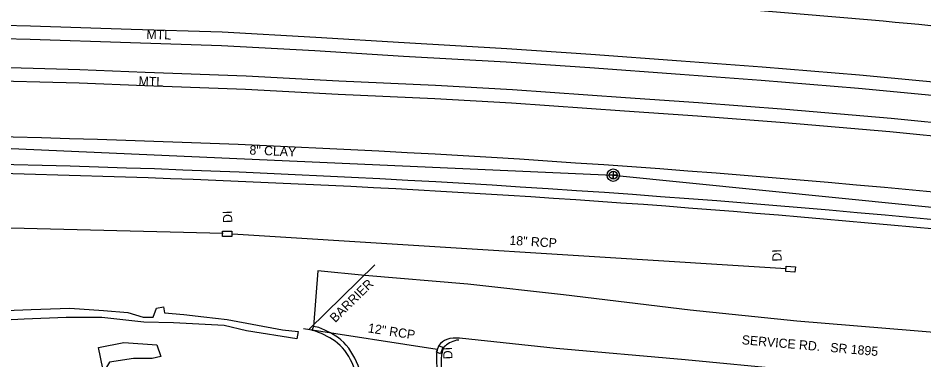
# Model space of a CAD drawing. Extents: x 1627482 to 1629573, y 760826 to 766301.
# Drawn here: x 1628874.3 to 1629268.1, y 761187.5 to 761336.2 of the extents above; entities that cross this region are included whole.
import ezdxf

# ---------------------------------------------------------------- set-up
doc = ezdxf.new("R2010")
doc.units = 0
for name, color, linetype in [('Exist Guardrail', 7, 'Continuous'), ('Exist Guardrail Text', 7, 'Continuous'), ('Exist Other Culture Area Outline', 7, 'Continuous'), ('Exist Roads Curbs', 7, 'Continuous'), ('Exist Roads EOP', 7, 'Continuous'), ('Exist Roads EOP Text', 7, 'Continuous'), ('Exist Roads EOT', 7, 'Continuous'), ('Exist Structure Minor Drop Inlet', 7, 'Continuous'), ('Exist Structure Minor Drop Inlet Text', 7, 'Continuous'), ('Exist Structure Minor Pipes RCP 12 Inch', 7, 'Continuous'), ('Exist Structure Minor Pipes RCP 12 Inch Text', 7, 'Continuous'), ('Exist Structure Minor Pipes RCP 18 Inch', 7, 'Continuous'), ('Exist Structure Minor Pipes RCP 18 Inch Text', 7, 'Continuous'), ('Exist Structure Minor Pipes RCP 36 Inch', 7, 'Continuous'), ('Exist Utilities Sanitary Sewer Manhole CELL', 7, 'Continuous'), ('Exist Utilities Sanitary Sewer UG Line', 7, 'Continuous'), ('Exist Utilities Sanitary Sewer UG Line Text', 7, 'Continuous'), ('Exist Vegetation Woods Line', 7, 'Continuous')]:
    doc.layers.add(name, color=color, linetype=linetype)

msp = doc.modelspace()

# ---------------------------------------------------------------- linework, layer by layer
at = {"layer": 'Exist Guardrail'}
for points in [[(1629359.43, 761293.93), (1629359.05, 761293.97), (1629317.19, 761298.32), (1629280.87, 761301.64), (1629239.58, 761305.55), (1629197.36, 761308.97), (1629162.06, 761311.62), (1629122.83, 761314.48), (1629086.39, 761317), (1629041.77, 761319.51), (1629003.33, 761321.93), (1628962.65, 761324.17), (1628923.18, 761325.36), (1628879.49, 761326.87), (1628843.22, 761327.75), (1628801.78, 761328.52), (1628781.08, 761328.69)], [(1628780.98, 761315.82), (1628808.59, 761315.63), (1628855.15, 761315.09), (1628901.03, 761313.84), (1628929.53, 761312.71), (1628973.42, 761311.13), (1629013.69, 761308.95), (1629055.8, 761306.98), (1629089.19, 761305.1), (1629138.38, 761301.64), (1629170.05, 761299.52), (1629207.99, 761296.56), (1629253.83, 761292.59), (1629285.95, 761289.4), (1629326.19, 761285.41), (1629359.76, 761281.82)], [(1629000.87, 761200.8), (1629029.35, 761228.78)]]:
    msp.add_lwpolyline(points, dxfattribs=at)
at = {"layer": 'Exist Other Culture Area Outline'}
for points in [[(1628780.25, 761202.06), (1628779.37, 761206.05), (1628780.98, 761207.69), (1628786.2, 761208.66), (1628801.5, 761209.26), (1628824.37, 761208.58), (1628841.8, 761208.09), (1628861.43, 761208.71), (1628879.96, 761209.32), (1628896.81, 761209.89), (1628911.32, 761208.96), (1628921.92, 761208.01), (1628928.7, 761206.01), (1628932.91, 761206.07), (1628934.45, 761209.95), (1628937.52, 761210.5), (1628937.86, 761208), (1628946.27, 761207.16), (1628955.05, 761206.26), (1628965.14, 761204.96)], [(1628963.79, 761202.36), (1628941.76, 761203.58), (1628928.9, 761203.8), (1628910.62, 761205.85), (1628895.13, 761205.9), (1628876.91, 761205.19), (1628851.52, 761203.94), (1628831.43, 761202.74), (1628812.09, 761203.77), (1628794.27, 761204.61), (1628784.47, 761204.26), (1628780.25, 761202.06)], [(1628965.14, 761204.96), (1628989.27, 761200.57), (1628996, 761199.77), (1628995.43, 761196.63), (1628973.52, 761200.13), (1628963.79, 761202.36)]]:
    msp.add_lwpolyline(points, dxfattribs=at)
at = {"layer": 'Exist Roads Curbs'}
for p, q in [((1629003.54, 761199.95), (1629002.03, 761200.23)), ((1629065.92, 761195.99), (1629064.87, 761196.01))]:
    msp.add_line(p, q, dxfattribs=at)
for points in [[(1629057.92, 761094.14), (1629050.66, 761103.49), (1629050.05, 761104.33), (1629042.05, 761116.14), (1629041.56, 761117.09), (1629038.87, 761121.96), (1629025.76, 761159.21), (1629020.14, 761184.7), (1629013.18, 761194.8), (1629003.54, 761199.95)], [(1629064.87, 761196.01), (1629059.55, 761193.07), (1629058.24, 761188.09), (1629059.29, 761175.49), (1629064.55, 761154.99), (1629075.74, 761132.35), (1629088.78, 761114.31)]]:
    msp.add_spline(points, degree=3, dxfattribs=at)
at = {"layer": 'Exist Roads EOP'}
msp.add_line((1629004.99, 761201.53), (1629002.64, 761202.04), dxfattribs=at)
for points in [[(1628556.41, 761331.55), (1628565, 761331.81), (1628605.9, 761333.09), (1628645.26, 761334.25), (1628684.32, 761334.42), (1628722.49, 761334.84), (1628759.73, 761334.87), (1628801.86, 761334.52), (1628843.35, 761333.75), (1628879.66, 761332.87), (1628923.38, 761331.36), (1628962.91, 761330.16), (1629003.68, 761327.91), (1629042.13, 761325.5), (1629086.77, 761322.98), (1629123.25, 761320.47), (1629162.51, 761317.6), (1629197.83, 761314.95), (1629240.1, 761311.53), (1629281.42, 761307.61), (1629317.78, 761304.3), (1629359.27, 761299.98)], [(1629359.92, 761275.77), (1629325.58, 761279.44), (1629285.36, 761283.43), (1629253.28, 761286.62), (1629207.5, 761290.58), (1629169.61, 761293.54), (1629137.97, 761295.66), (1629088.81, 761299.11), (1629055.49, 761300.99), (1629013.39, 761302.95), (1628973.15, 761305.14), (1628929.3, 761306.72), (1628900.83, 761307.84), (1628855.03, 761309.09), (1628808.53, 761309.63), (1628774.64, 761309.86), (1628733.17, 761309.91), (1628696.26, 761309.68), (1628655.61, 761309.45), (1628614.95, 761308.59), (1628568.68, 761307.15), (1628557.22, 761306.74)], [(1629004.61, 761226.15), (1629002.64, 761202.04), (1629002.31, 761200.96), (1629002.03, 761200.23)], [(1629361.09, 761191.71), (1629312.04, 761196.1), (1629263.87, 761200.11), (1629212.87, 761204.3), (1629166.49, 761209.12), (1629111.42, 761215.71), (1629069.8, 761220.47), (1629025.06, 761224.21), (1629004.61, 761226.15)], [(1629361.75, 761170.2), (1629310.29, 761174.44), (1629261.95, 761178.73), (1629209.69, 761183.09), (1629164.32, 761187.45), (1629108.24, 761192.41), (1629066.23, 761196.88)]]:
    msp.add_lwpolyline(points, dxfattribs=at)
for radius, start, end in [(5652, 83.63613, 91.57952), (5648, 83.6305, 89.99756)]:
    msp.add_arc((1628734.41, 755622.04), radius, start, end, dxfattribs=at)
for points in [[(1629059.36, 761095.34), (1629051.9, 761105.04), (1629043.19, 761118.23), (1629040.39, 761122.85), (1629027.62, 761159.58), (1629022.04, 761184.99), (1629014.59, 761196.22), (1629004.99, 761201.53)], [(1629066.23, 761196.88), (1629060.66, 761196.32), (1629057.25, 761193.7), (1629056.17, 761187.66), (1629059.42, 761165.05), (1629068.96, 761140.21), (1629076.23, 761128.32)]]:
    msp.add_spline(points, degree=3, dxfattribs=at)
at = {"layer": 'Exist Roads EOT'}
for radius, start, end in [(5736, 83.752434, 85.407661), (5664, 83.65296, 91.57952)]:
    msp.add_arc((1628734.41, 755622.04), radius, start, end, dxfattribs=at)
at = {"layer": 'Exist Structure Minor Drop Inlet'}
for p, q in [((1629210.24, 761228.09), (1629210.24, 761228.09)), ((1629210.24, 761228.09), (1629210.24, 761228.09)), ((1629208.14, 761227.1), (1629208.14, 761227.1)), ((1629208.14, 761227.1), (1629208.14, 761227.1)), ((1629210.04, 761225.77), (1629210.04, 761225.77)), ((1629210.04, 761225.77), (1629210.04, 761225.77)), ((1629210.14, 761226.93), (1629210.14, 761226.93)), ((1629210.14, 761226.93), (1629210.14, 761226.93)), ((1629212.13, 761226.76), (1629212.13, 761226.76)), ((1629212.13, 761226.76), (1629212.13, 761226.76))]:
    msp.add_line(p, q, dxfattribs=at)
for points in [[(1628967.14, 761241.15), (1628963.14, 761241.17), (1628963.15, 761243.5), (1628967.15, 761243.48), (1628967.14, 761241.15), (1628967.14, 761241.15)], [(1629208.24, 761228.26), (1629212.23, 761227.92), (1629212.03, 761225.6), (1629208.05, 761225.94), (1629208.24, 761228.26), (1629208.24, 761228.26)], [(1629057.93, 761190.13), (1629056.19, 761190.77), (1629057.19, 761193.5), (1629058.9, 761193.03), (1629057.93, 761190.13)]]:
    msp.add_lwpolyline(points, dxfattribs=at)
at = {"layer": 'Exist Structure Minor Pipes RCP 12 Inch'}
msp.add_line((1628998.33, 761201.13), (1629056.51, 761192.13), dxfattribs=at)
at = {"layer": 'Exist Structure Minor Pipes RCP 18 Inch'}
msp.add_line((1629208.14, 761227.1), (1628967.44, 761242.23), dxfattribs=at)
at = {"layer": 'Exist Structure Minor Pipes RCP 36 Inch'}
msp.add_line((1628963.45, 761242.39), (1628757.44, 761247.6), dxfattribs=at)
at = {"layer": 'Exist Utilities Sanitary Sewer Manhole CELL'}
msp.add_lwpolyline([(1629133.02, 761269.54), (1629133.02, 761266.12), (1629133.02, 761267.83), (1629134.73, 761267.83), (1629131.3, 761267.83)], dxfattribs=at)
for radius in [2.69, 1.71]:
    msp.add_circle((1629133.02, 761267.83), radius, dxfattribs=at)
at = {"layer": 'Exist Utilities Sanitary Sewer UG Line'}
msp.add_lwpolyline([(1628329.76, 761266.71), (1628835.08, 761281), (1629133.02, 761267.83), (1629359.44, 761245.02)], dxfattribs=at)
at = {"layer": 'Exist Vegetation Woods Line'}
msp.add_lwpolyline([(1628911.07, 761183.74), (1628909.25, 761192.9), (1628920.25, 761195.05), (1628934.5, 761194.03), (1628936.3, 761188.9), (1628932.49, 761188.08), (1628924.38, 761188.11), (1628913.99, 761186.44), (1628912.66, 761184.35), (1628912.73, 761182.56), (1628911.1, 761182.5), (1628911.07, 761183.74)], dxfattribs=at)

# ---------------------------------------------------------------- texts
at = {"layer": 'Exist Guardrail Text'}
for s, rotation, p in [('MTL', 358.2645, (1628930, 761327.16)), ('MTL', 357.933, (1628926.56, 761306.82)), ('BARRIER', 44.4897, (1629012.13, 761203.46))]:
    msp.add_text(s, height=4, rotation=rotation, dxfattribs=at).set_placement(p)
at = {"layer": 'Exist Roads EOP Text'}
msp.add_text('SERVICE RD.   SR 1895', height=4, rotation=355.0058, dxfattribs=at).set_placement((1629188.77, 761194.29))
at = {"layer": 'Exist Structure Minor Drop Inlet Text'}
for p in [(1628967.4, 761247.12), (1629206.27, 761230.34), (1629063.14, 761187.81)]:
    msp.add_text('DI', height=4, rotation=92.2582, dxfattribs=at).set_placement(p)
at = {"layer": 'Exist Structure Minor Pipes RCP 12 Inch Text'}
msp.add_text('12" RCP', height=4, rotation=351.2041, dxfattribs=at).set_placement((1629026.16, 761199.46))
at = {"layer": 'Exist Structure Minor Pipes RCP 18 Inch Text'}
msp.add_text('18" RCP', height=4, rotation=356.4033, dxfattribs=at).set_placement((1629087.78, 761237.57))
at = {"layer": 'Exist Utilities Sanitary Sewer UG Line Text'}
msp.add_text('8" CLAY', height=4, rotation=357.4688, dxfattribs=at).set_placement((1628974.78, 761276.83))

doc.saveas('drawing.dxf')
